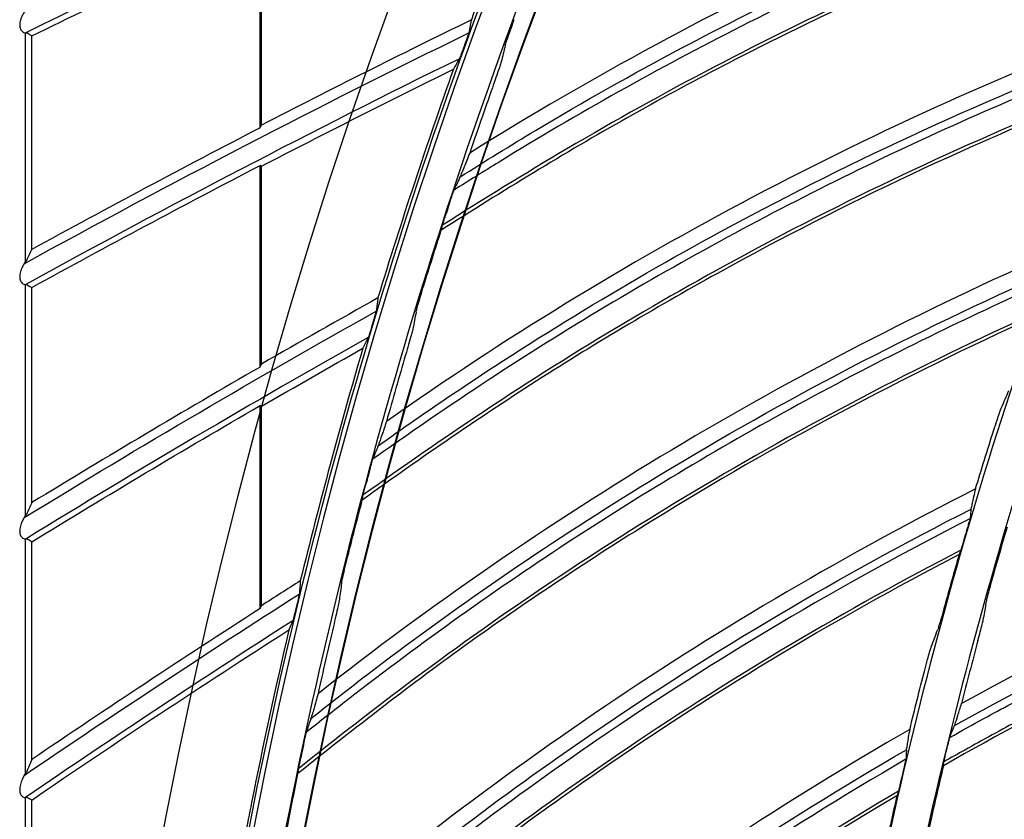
# Model space of a CAD drawing. Header units: centimetres. Extents: x 8435 to 34224, y 15581 to 23928.
# Tile 298 of 656: x 14681.78 to 14687.27, y 23633.58 to 23638.04. Entities that reach past the tile are written whole.
import ezdxf

# ---------------------------------------------------------------- set-up
doc = ezdxf.new("R2010")
doc.units = ezdxf.units.CM
doc.header["$LTSCALE"] = 0.2
doc.layers.add('1', color=7, linetype='Continuous', true_color=0xffffff)

# ---------------------------------------------------------------- blocks, each defined once
blk = doc.blocks.new('A$C992146fe')
at = {"layer": '1', "color": 0, "linetype": 'Continuous'}
for p, q in [((509.643, 345.178), (509.643, 347.415)), ((509.657, 345.208), (509.657, 347.406)), ((507.026, 346.237), (507.026, 343.68)), ((507.099, 343.825), (507.099, 346.202)), ((509.643, 342.517), (509.643, 344.76)), ((509.657, 342.548), (509.657, 344.751)), ((507.026, 343.433), (507.026, 340.855)), ((507.099, 341.006), (507.099, 343.401)), ((509.643, 339.825), (509.643, 342.087)), ((509.657, 339.858), (509.657, 342.079)), ((507.026, 340.6), (507.026, 337.985)), ((507.099, 338.145), (507.099, 340.57)), ((507.026, 337.722), (507.026, 335.051)), ((507.099, 335.22), (507.099, 337.695))]:
    blk.add_line(p, q, dxfattribs=at)
at = {"layer": '1', "color": 0, "linetype": 'Continuous', "extrusion": (0, 0, -1)}
for radius in [59.146, 58.16, 57.606, 57.6]:
    blk.add_circle((-566.677, 326.301), radius, dxfattribs=at)
at = {"layer": '1', "color": 0, "linetype": 'Continuous'}
for centre, radius, start, end in [((558.165, 242.394), 115.75, 112.93922, 116.21606), ((562.883, 242.05), 115.75, 116.1534, 118.84999), ((562.883, 242.05), 116.06, 117.30461, 118.7273), ((567.613, 241.97), 115.75, 119.36778, 121.55934), ((567.613, 241.97), 116.06, 119.96528, 121.4259), ((572.339, 242.157), 116.06, 122.69749, 124.20279), ((572.339, 242.157), 115.75, 122.58209, 124.34805)]:
    blk.add_arc(centre, radius, start, end, dxfattribs=at)
at = {"layer": '1', "color": 0, "linetype": 'Continuous', "extrusion": (0, 0, -1)}
for centre, radius, start, end in [((-558.165, 242.394), 115.688, 63.8065, 65.20245), ((-562.883, 242.05), 115.962, 61.19823, 63.9554), ((-562.883, 242.05), 115.688, 61.1717, 62.60026), ((-567.613, 241.97), 115.962, 58.49523, 60.74102), ((-567.613, 241.97), 115.688, 58.46148, 59.92846), ((-572.339, 242.157), 115.962, 55.71343, 57.52671), ((-572.339, 242.157), 115.688, 55.67193, 57.37322)]:
    blk.add_arc(centre, radius, start, end, dxfattribs=at)
at = {"layer": '1', "color": 0, "linetype": 'Continuous'}
for points, knots in [([(624.857, 326.301), (624.857, 328.223), (624.762, 330.138), (624.383, 333.958), (624.098, 335.86), (622.977, 341.462), (621.873, 345.087), (619.685, 350.361), (618.862, 352.1), (617.053, 355.475), (616.072, 357.106), (612.907, 361.834), (610.5, 364.768), (606.433, 368.83), (605.008, 370.119), (602.065, 372.53), (600.541, 373.658), (597.389, 375.762), (595.761, 376.737), (592.4, 378.533), (590.656, 379.357), (585.357, 381.547), (581.728, 382.644), (574.279, 384.124), (570.423, 384.503), (562.822, 384.498), (559.05, 384.127), (553.436, 383.011), (551.564, 382.542), (547.912, 381.432), (546.124, 380.791), (540.872, 378.614), (537.512, 376.823), (531.127, 372.556), (528.194, 370.144), (524.172, 366.123), (522.894, 364.715), (520.468, 361.762), (519.32, 360.213), (516.144, 355.459), (514.358, 352.117), (512.171, 346.846), (511.523, 345.038), (510.409, 341.37), (509.947, 339.523), (508.836, 333.94), (508.46, 330.166), (508.456, 324.423), (508.55, 322.501), (508.923, 318.712), (509.201, 316.836), (509.938, 313.119), (510.397, 311.278), (511.5, 307.633), (512.147, 305.818), (514.341, 300.515), (516.129, 297.171), (519.287, 292.434), (520.42, 290.902), (522.851, 287.935), (524.139, 286.513), (528.17, 282.478), (531.097, 280.071), (535.849, 276.887), (537.503, 275.893), (540.87, 274.09), (542.588, 273.277), (547.839, 271.097), (551.472, 269.985), (559.009, 268.478), (562.79, 268.106), (568.476, 268.098), (570.374, 268.188), (574.175, 268.557), (576.084, 268.838), (581.697, 269.948), (585.325, 271.045), (590.597, 273.218), (592.332, 274.034), (595.718, 275.839), (597.353, 276.817), (602.091, 279.975), (605.028, 282.374), (609.092, 286.424), (610.388, 287.85), (612.809, 290.791), (613.941, 292.314), (616.051, 295.461), (617.029, 297.086), (618.83, 300.439), (619.656, 302.175), (621.864, 307.483), (622.973, 311.125), (624.099, 316.741), (624.384, 318.646), (624.762, 322.463), (624.857, 324.379), (624.857, 326.301)], [0, 0, 0, 0, 0.015625, 0.015625, 0.03125, 0.03125, 0.0625, 0.0625, 0.078125, 0.078125, 0.09375, 0.09375, 0.125, 0.125, 0.140625, 0.140625, 0.15625, 0.15625, 0.171875, 0.171875, 0.1875, 0.1875, 0.21875, 0.21875, 0.25, 0.25, 0.28125, 0.28125, 0.296875, 0.296875, 0.3125, 0.3125, 0.34375, 0.34375, 0.375, 0.375, 0.390625, 0.390625, 0.40625, 0.40625, 0.4375, 0.4375, 0.453125, 0.453125, 0.46875, 0.46875, 0.5, 0.5, 0.515625, 0.515625, 0.53125, 0.53125, 0.546875, 0.546875, 0.5625, 0.5625, 0.59375, 0.59375, 0.609375, 0.609375, 0.625, 0.625, 0.65625, 0.65625, 0.671875, 0.671875, 0.6875, 0.6875, 0.71875, 0.71875, 0.75, 0.75, 0.765625, 0.765625, 0.78125, 0.78125, 0.8125, 0.8125, 0.828125, 0.828125, 0.84375, 0.84375, 0.875, 0.875, 0.890625, 0.890625, 0.90625, 0.90625, 0.921875, 0.921875, 0.9375, 0.9375, 0.96875, 0.96875, 0.984375, 0.984375, 1, 1, 1, 1]), ([(624.457, 326.301), (624.457, 324.392), (624.363, 322.49), (623.987, 318.698), (623.704, 316.807), (622.586, 311.229), (621.485, 307.612), (619.292, 302.341), (618.472, 300.616), (616.683, 297.287), (615.712, 295.673), (613.616, 292.547), (612.491, 291.035), (610.088, 288.114), (608.801, 286.698), (604.764, 282.676), (601.848, 280.293), (597.142, 277.157), (595.518, 276.185), (592.155, 274.394), (590.433, 273.583), (585.196, 271.424), (581.593, 270.335), (576.02, 269.233), (574.124, 268.954), (570.349, 268.587), (568.464, 268.498), (562.817, 268.506), (559.061, 268.875), (551.576, 270.373), (547.969, 271.476), (542.753, 273.642), (541.048, 274.449), (537.703, 276.24), (536.061, 277.227), (531.341, 280.388), (528.434, 282.779), (524.431, 286.787), (523.152, 288.199), (520.738, 291.145), (519.613, 292.667), (516.476, 297.371), (514.701, 300.693), (512.522, 305.959), (511.879, 307.761), (510.784, 311.382), (510.328, 313.21), (509.596, 316.901), (509.32, 318.764), (508.95, 322.527), (508.856, 324.436), (508.86, 330.139), (509.234, 333.888), (510.337, 339.432), (510.796, 341.267), (511.902, 344.909), (512.546, 346.705), (514.717, 351.939), (516.491, 355.258), (519.645, 359.98), (520.786, 361.518), (523.195, 364.451), (524.464, 365.849), (528.459, 369.842), (531.371, 372.238), (537.713, 376.476), (541.049, 378.255), (546.265, 380.417), (548.041, 381.053), (551.667, 382.155), (553.527, 382.621), (559.102, 383.73), (562.848, 384.098), (570.397, 384.103), (574.227, 383.727), (581.624, 382.256), (585.229, 381.167), (590.491, 378.992), (592.223, 378.174), (595.561, 376.39), (597.178, 375.422), (600.308, 373.333), (601.822, 372.212), (604.745, 369.818), (606.16, 368.538), (610.199, 364.503), (612.589, 361.59), (615.733, 356.894), (616.707, 355.275), (618.503, 351.923), (619.321, 350.195), (621.494, 344.958), (622.59, 341.358), (623.704, 335.794), (623.987, 333.905), (624.363, 330.112), (624.457, 328.209), (624.457, 326.301)], [0, 0, 0, 0, 0.015625, 0.015625, 0.03125, 0.03125, 0.0625, 0.0625, 0.078125, 0.078125, 0.09375, 0.09375, 0.109375, 0.109375, 0.125, 0.125, 0.15625, 0.15625, 0.171875, 0.171875, 0.1875, 0.1875, 0.21875, 0.21875, 0.234375, 0.234375, 0.25, 0.25, 0.28125, 0.28125, 0.3125, 0.3125, 0.328125, 0.328125, 0.34375, 0.34375, 0.375, 0.375, 0.390625, 0.390625, 0.40625, 0.40625, 0.4375, 0.4375, 0.453125, 0.453125, 0.46875, 0.46875, 0.484375, 0.484375, 0.5, 0.5, 0.53125, 0.53125, 0.546875, 0.546875, 0.5625, 0.5625, 0.59375, 0.59375, 0.609375, 0.609375, 0.625, 0.625, 0.65625, 0.65625, 0.6875, 0.6875, 0.703125, 0.703125, 0.71875, 0.71875, 0.75, 0.75, 0.78125, 0.78125, 0.8125, 0.8125, 0.828125, 0.828125, 0.84375, 0.84375, 0.859375, 0.859375, 0.875, 0.875, 0.90625, 0.90625, 0.921875, 0.921875, 0.9375, 0.9375, 0.96875, 0.96875, 0.984375, 0.984375, 1, 1, 1, 1]), ([(617.857, 326.301), (617.857, 329.683), (617.525, 333.009), (616.55, 337.917), (616.145, 339.539), (615.17, 342.756), (614.598, 344.354), (612.671, 349.005), (611.098, 351.945), (608.311, 356.12), (607.307, 357.476), (605.166, 360.085), (604.039, 361.327), (600.496, 364.869), (597.918, 366.989), (593.721, 369.796), (592.266, 370.668), (589.31, 372.247), (587.801, 372.961), (584.721, 374.237), (583.15, 374.801), (579.945, 375.775), (578.302, 376.187), (573.346, 377.174), (570.023, 377.499), (565.015, 377.502), (563.341, 377.421), (559.985, 377.092), (558.312, 376.844), (553.387, 375.864), (550.196, 374.898), (545.547, 372.976), (544.012, 372.251), (541.046, 370.666), (539.611, 369.806), (535.449, 367.027), (532.863, 364.911), (528.081, 360.135), (525.958, 357.543), (523.176, 353.385), (522.315, 351.953), (520.729, 348.992), (520.003, 347.457), (518.074, 342.804), (517.105, 339.612), (515.794, 333.053), (515.458, 329.66), (515.456, 322.977), (515.779, 319.657), (516.759, 314.707), (517.17, 313.061), (518.143, 309.851), (518.705, 308.279), (519.979, 305.197), (520.691, 303.688), (522.266, 300.734), (523.134, 299.283), (525.942, 295.075), (528.06, 292.495), (531.597, 288.951), (532.837, 287.824), (535.439, 285.684), (536.799, 284.675), (540.975, 281.881), (543.914, 280.307), (548.557, 278.378), (550.153, 277.804), (553.374, 276.825), (554.997, 276.418), (559.906, 275.438), (563.229, 275.104), (569.981, 275.097), (573.323, 275.427), (578.23, 276.398), (579.851, 276.801), (583.064, 277.772), (584.663, 278.342), (589.322, 280.268), (592.265, 281.838), (597.829, 285.546), (600.467, 287.706), (605.198, 292.43), (607.318, 295.005), (610.125, 299.193), (610.999, 300.648), (612.584, 303.607), (613.299, 305.116), (615.218, 309.736), (616.2, 312.946), (617.525, 319.571), (617.857, 322.918), (617.857, 326.301)], [0, 0, 0, 0, 0.03125, 0.03125, 0.046875, 0.046875, 0.0625, 0.0625, 0.09375, 0.09375, 0.109375, 0.109375, 0.125, 0.125, 0.15625, 0.15625, 0.171875, 0.171875, 0.1875, 0.1875, 0.203125, 0.203125, 0.21875, 0.21875, 0.25, 0.25, 0.265625, 0.265625, 0.28125, 0.28125, 0.3125, 0.3125, 0.328125, 0.328125, 0.34375, 0.34375, 0.375, 0.375, 0.40625, 0.40625, 0.421875, 0.421875, 0.4375, 0.4375, 0.46875, 0.46875, 0.5, 0.5, 0.53125, 0.53125, 0.546875, 0.546875, 0.5625, 0.5625, 0.578125, 0.578125, 0.59375, 0.59375, 0.625, 0.625, 0.640625, 0.640625, 0.65625, 0.65625, 0.6875, 0.6875, 0.703125, 0.703125, 0.71875, 0.71875, 0.75, 0.75, 0.78125, 0.78125, 0.796875, 0.796875, 0.8125, 0.8125, 0.84375, 0.84375, 0.875, 0.875, 0.90625, 0.90625, 0.921875, 0.921875, 0.9375, 0.9375, 0.96875, 0.96875, 1, 1, 1, 1]), ([(617.457, 326.301), (617.457, 322.944), (617.128, 319.623), (615.813, 313.05), (614.839, 309.865), (612.935, 305.282), (612.225, 303.784), (610.653, 300.849), (609.785, 299.405), (607, 295.249), (604.897, 292.694), (600.203, 288.008), (597.585, 285.864), (592.065, 282.186), (589.145, 280.627), (584.523, 278.717), (582.936, 278.151), (579.748, 277.188), (578.139, 276.788), (573.27, 275.824), (569.955, 275.497), (563.256, 275.504), (559.959, 275.836), (555.088, 276.808), (553.477, 277.212), (550.282, 278.183), (548.698, 278.752), (544.092, 280.666), (541.176, 282.228), (537.032, 285), (535.683, 286.001), (533.101, 288.125), (531.871, 289.242), (528.362, 292.759), (526.26, 295.319), (523.474, 299.494), (522.613, 300.934), (521.05, 303.865), (520.344, 305.362), (519.08, 308.42), (518.522, 309.98), (517.557, 313.164), (517.149, 314.798), (516.176, 319.709), (515.856, 323.004), (515.858, 329.634), (516.192, 333.001), (517.492, 339.508), (518.453, 342.675), (520.367, 347.292), (521.088, 348.815), (522.661, 351.752), (523.515, 353.174), (526.276, 357.299), (528.383, 359.87), (533.127, 364.61), (535.693, 366.709), (539.822, 369.466), (541.246, 370.32), (544.189, 371.892), (545.712, 372.611), (550.324, 374.518), (553.491, 375.477), (558.378, 376.449), (560.037, 376.695), (563.367, 377.022), (565.028, 377.102), (569.997, 377.099), (573.293, 376.776), (578.211, 375.798), (579.841, 375.388), (583.021, 374.422), (584.58, 373.863), (587.636, 372.596), (589.134, 371.888), (592.066, 370.321), (593.509, 369.456), (597.674, 366.671), (600.231, 364.568), (603.747, 361.053), (604.865, 359.821), (606.989, 357.232), (607.986, 355.887), (610.751, 351.745), (612.311, 348.827), (614.224, 344.213), (614.791, 342.627), (615.758, 339.436), (616.16, 337.826), (617.128, 332.957), (617.457, 329.657), (617.457, 326.301)], [0, 0, 0, 0, 0.03125, 0.03125, 0.0625, 0.0625, 0.078125, 0.078125, 0.09375, 0.09375, 0.125, 0.125, 0.15625, 0.15625, 0.1875, 0.1875, 0.203125, 0.203125, 0.21875, 0.21875, 0.25, 0.25, 0.28125, 0.28125, 0.296875, 0.296875, 0.3125, 0.3125, 0.34375, 0.34375, 0.359375, 0.359375, 0.375, 0.375, 0.40625, 0.40625, 0.421875, 0.421875, 0.4375, 0.4375, 0.453125, 0.453125, 0.46875, 0.46875, 0.5, 0.5, 0.53125, 0.53125, 0.5625, 0.5625, 0.578125, 0.578125, 0.59375, 0.59375, 0.625, 0.625, 0.65625, 0.65625, 0.671875, 0.671875, 0.6875, 0.6875, 0.71875, 0.71875, 0.734375, 0.734375, 0.75, 0.75, 0.78125, 0.78125, 0.796875, 0.796875, 0.8125, 0.8125, 0.828125, 0.828125, 0.84375, 0.84375, 0.875, 0.875, 0.890625, 0.890625, 0.90625, 0.90625, 0.9375, 0.9375, 0.953125, 0.953125, 0.96875, 0.96875, 1, 1, 1, 1]), ([(512.978, 348.877), (512.941, 348.79), (512.905, 348.703), (512.563, 347.879), (512.272, 347.134), (511.996, 346.381)], [0, 0, 0, 0, 0.105986, 0.105986, 1, 1, 1, 1]), ([(511.87, 344.633), (512.149, 344.808), (512.428, 344.981), (513.781, 345.79), (514.886, 346.376), (517.495, 347.594), (519.02, 348.19), (520.578, 348.684)], [0, 0, 0, 0, 0.102422, 0.102422, 0.490976, 0.490976, 1, 1, 1, 1]), ([(520.548, 348.581), (520.12, 348.444), (519.694, 348.3), (518.785, 347.973), (518.303, 347.789), (517.346, 347.4), (516.872, 347.196), (515.932, 346.768), (515.467, 346.544), (514.545, 346.078), (514.09, 345.835), (513.189, 345.331), (512.744, 345.069), (512.137, 344.695), (511.969, 344.591), (511.803, 344.486)], [0, 0, 0, 0, 0.139285, 0.139285, 0.299232, 0.299232, 0.45918, 0.45918, 0.619129, 0.619129, 0.779079, 0.779079, 0.939028, 0.939028, 1, 1, 1, 1]), ([(520.391, 348.252), (519.024, 347.806), (517.683, 347.28), (515.243, 346.158), (514.135, 345.578), (512.593, 344.669), (512.132, 344.384), (511.674, 344.095)], [0, 0, 0, 0, 0.445352, 0.445352, 0.832229, 0.832229, 1, 1, 1, 1]), ([(520.364, 348.206), (518.843, 347.708), (517.35, 347.111), (515.155, 346.061), (514.437, 345.688), (513.029, 344.896), (512.342, 344.472), (511.661, 344.039)], [0, 0, 0, 0, 0.5, 0.5, 0.75, 0.75, 1, 1, 1, 1]), ([(507.03, 346.484), (507.026, 346.48), (507.021, 346.474), (507.009, 346.456), (507.001, 346.443), (506.986, 346.414), (506.978, 346.397), (506.971, 346.37), (506.968, 346.361), (506.968, 346.351)], [0, 0, 0, 0, 0.214851, 0.214851, 0.516744, 0.516744, 0.833556, 0.833556, 1, 1, 1, 1]), ([(511.996, 346.381), (511.993, 346.37), (511.991, 346.359), (511.988, 346.343), (511.987, 346.337), (511.985, 346.326), (511.984, 346.321), (511.982, 346.31), (511.981, 346.304), (511.979, 346.293), (511.978, 346.287), (511.976, 346.276), (511.975, 346.271), (511.973, 346.26), (511.972, 346.254), (511.971, 346.249)], [0, 0, 0, 0, 0.25, 0.25, 0.375, 0.375, 0.5, 0.5, 0.625, 0.625, 0.75, 0.75, 0.875, 0.875, 1, 1, 1, 1]), ([(512.373, 346.095), (512.374, 346.1), (512.377, 346.109), (512.385, 346.134), (512.391, 346.152), (512.408, 346.201), (512.42, 346.235), (512.446, 346.307), (512.46, 346.346), (512.474, 346.385)], [0, 0, 0, 0, 0.160755, 0.160755, 0.363429, 0.363429, 0.671928, 0.671928, 1, 1, 1, 1]), ([(506.966, 346.324), (506.965, 346.317), (506.965, 346.309), (506.968, 346.294), (506.97, 346.287), (506.976, 346.274), (506.98, 346.269), (506.989, 346.257), (506.995, 346.252), (507.007, 346.243), (507.013, 346.24), (507.023, 346.237), (507.028, 346.237), (507.031, 346.237)], [0, 0, 0, 0, 0.140689, 0.140689, 0.282695, 0.282695, 0.412387, 0.412387, 0.608848, 0.608848, 0.809355, 0.809355, 1, 1, 1, 1]), ([(510.958, 341.639), (511.226, 341.83), (511.496, 342.018), (512.804, 342.899), (513.875, 343.544), (516.414, 344.901), (517.905, 345.579), (519.434, 346.157)], [0, 0, 0, 0, 0.102457, 0.102457, 0.491008, 0.491008, 1, 1, 1, 1]), ([(511.971, 346.249), (511.971, 346.247), (511.97, 346.244), (511.967, 346.235), (511.965, 346.23), (511.96, 346.213), (511.956, 346.202), (511.946, 346.173), (511.939, 346.154), (511.931, 346.133), (511.93, 346.129), (511.929, 346.126)], [0, 0, 0, 0, 0.166595, 0.166595, 0.331285, 0.331285, 0.583805, 0.583805, 0.937415, 0.937415, 1, 1, 1, 1]), ([(519.409, 346.052), (518.989, 345.892), (518.572, 345.725), (517.682, 345.35), (517.21, 345.139), (516.276, 344.699), (515.814, 344.47), (514.898, 343.992), (514.446, 343.743), (513.551, 343.228), (513.109, 342.961), (512.237, 342.408), (511.807, 342.123), (511.221, 341.716), (511.059, 341.603), (510.898, 341.49)], [0, 0, 0, 0, 0.139257, 0.139257, 0.299207, 0.299207, 0.459156, 0.459156, 0.619107, 0.619107, 0.779059, 0.779059, 0.93901, 0.93901, 1, 1, 1, 1]), ([(511.918, 346.095), (511.91, 346.074), (511.902, 346.052), (511.889, 346.016), (511.883, 346.001), (511.875, 345.979), (511.872, 345.971), (511.867, 345.959), (511.865, 345.955), (511.864, 345.951), (511.863, 345.95), (511.863, 345.949)], [0, 0, 0, 0, 0.352956, 0.352956, 0.610695, 0.610695, 0.79336, 0.79336, 0.932721, 0.932721, 1, 1, 1, 1]), ([(511.929, 346.126), (511.928, 346.123), (511.927, 346.121), (511.926, 346.117), (511.925, 346.116), (511.924, 346.113), (511.924, 346.112), (511.923, 346.109), (511.923, 346.108), (511.922, 346.106), (511.921, 346.104), (511.92, 346.102), (511.92, 346.1), (511.919, 346.098), (511.918, 346.097), (511.918, 346.095)], [0, 0, 0, 0, 0.25, 0.25, 0.375, 0.375, 0.5, 0.5, 0.625, 0.625, 0.75, 0.75, 0.875, 0.875, 1, 1, 1, 1]), ([(512.329, 345.915), (512.327, 345.91), (512.325, 345.901), (512.317, 345.876), (512.311, 345.858), (512.294, 345.809), (512.282, 345.775), (512.257, 345.703), (512.244, 345.664), (512.23, 345.625)], [0, 0, 0, 0, 0.161226, 0.161226, 0.364309, 0.364309, 0.672729, 0.672729, 1, 1, 1, 1]), ([(519.27, 345.715), (517.929, 345.195), (516.619, 344.598), (514.243, 343.346), (513.168, 342.707), (511.677, 341.715), (511.233, 341.406), (510.792, 341.092)], [0, 0, 0, 0, 0.445328, 0.445328, 0.832212, 0.832212, 1, 1, 1, 1]), ([(519.246, 345.668), (517.754, 345.088), (516.296, 344.411), (514.161, 343.243), (513.464, 342.832), (512.101, 341.965), (511.438, 341.505), (510.781, 341.035)], [0, 0, 0, 0, 0.5, 0.5, 0.75, 0.75, 1, 1, 1, 1]), ([(511.978, 344.898), (511.956, 344.841), (511.935, 344.787), (511.906, 344.717), (511.897, 344.693), (511.883, 344.661), (511.878, 344.65), (511.874, 344.64)], [0, 0, 0, 0, 0.51728, 0.51728, 0.825009, 0.825009, 1, 1, 1, 1]), ([(511.868, 344.628), (511.856, 344.603), (511.845, 344.578), (511.825, 344.535), (511.816, 344.517), (511.807, 344.499)], [0, 0, 0, 0, 0.574879, 0.574879, 1, 1, 1, 1]), ([(511.759, 344.359), (511.767, 344.384), (511.776, 344.409), (511.788, 344.444), (511.792, 344.456), (511.798, 344.474), (511.801, 344.481), (511.805, 344.492), (511.806, 344.495), (511.807, 344.498), (511.807, 344.498), (511.807, 344.499)], [0, 0, 0, 0, 0.438186, 0.438186, 0.662404, 0.662404, 0.838711, 0.838711, 0.97236, 0.97236, 1, 1, 1, 1]), ([(511.759, 344.359), (511.756, 344.35), (511.753, 344.34), (511.743, 344.31), (511.736, 344.288), (511.724, 344.252), (511.719, 344.237), (511.714, 344.222)], [0, 0, 0, 0, 0.203292, 0.203292, 0.674818, 0.674818, 1, 1, 1, 1]), ([(511.666, 344.066), (511.667, 344.068), (511.668, 344.073), (511.671, 344.085), (511.674, 344.094), (511.682, 344.119), (511.687, 344.136), (511.699, 344.176), (511.707, 344.199), (511.714, 344.222)], [0, 0, 0, 0, 0.152599, 0.152599, 0.344399, 0.344399, 0.63509, 0.63509, 1, 1, 1, 1]), ([(507.03, 343.686), (507.026, 343.682), (507.021, 343.676), (507.009, 343.657), (507.001, 343.643), (506.986, 343.612), (506.978, 343.595), (506.971, 343.567), (506.968, 343.557), (506.968, 343.547)], [0, 0, 0, 0, 0.210199, 0.210199, 0.513031, 0.513031, 0.833369, 0.833369, 1, 1, 1, 1]), ([(506.966, 343.52), (506.965, 343.512), (506.965, 343.504), (506.968, 343.489), (506.97, 343.481), (506.976, 343.469), (506.98, 343.464), (506.989, 343.452), (506.995, 343.447), (507.007, 343.439), (507.013, 343.436), (507.023, 343.433), (507.027, 343.433), (507.031, 343.434)], [0, 0, 0, 0, 0.142389, 0.142389, 0.286379, 0.286379, 0.416177, 0.416177, 0.605778, 0.605778, 0.799273, 0.799273, 1, 1, 1, 1]), ([(510.209, 338.601), (510.467, 338.806), (510.726, 339.009), (511.984, 339.959), (513.018, 340.661), (515.481, 342.154), (516.932, 342.911), (518.427, 343.571)], [0, 0, 0, 0, 0.10246, 0.10246, 0.491031, 0.491031, 1, 1, 1, 1]), ([(518.409, 343.465), (517.998, 343.283), (517.59, 343.093), (516.722, 342.67), (516.263, 342.435), (515.354, 341.945), (514.904, 341.691), (514.017, 341.164), (513.578, 340.891), (512.713, 340.328), (512.286, 340.037), (511.445, 339.438), (511.03, 339.13), (510.467, 338.692), (510.312, 338.571), (510.158, 338.449)], [0, 0, 0, 0, 0.139213, 0.139213, 0.299172, 0.299172, 0.45913, 0.45913, 0.61909, 0.61909, 0.77905, 0.77905, 0.93901, 0.93901, 1, 1, 1, 1]), ([(511.381, 343.127), (511.382, 343.132), (511.384, 343.141), (511.391, 343.167), (511.396, 343.185), (511.41, 343.235), (511.42, 343.27), (511.442, 343.343), (511.454, 343.382), (511.466, 343.422)], [0, 0, 0, 0, 0.160745, 0.160745, 0.363408, 0.363408, 0.671903, 0.671903, 1, 1, 1, 1]), ([(510.955, 343.285), (510.954, 343.274), (510.953, 343.263), (510.95, 343.246), (510.95, 343.24), (510.948, 343.229), (510.948, 343.224), (510.946, 343.212), (510.946, 343.207), (510.944, 343.196), (510.943, 343.19), (510.942, 343.179), (510.941, 343.173), (510.94, 343.162), (510.939, 343.157), (510.939, 343.151)], [0, 0, 0, 0, 0.25, 0.25, 0.375, 0.375, 0.5, 0.5, 0.625, 0.625, 0.75, 0.75, 0.875, 0.875, 1, 1, 1, 1]), ([(518.288, 343.121), (516.978, 342.529), (515.702, 341.862), (513.397, 340.483), (512.358, 339.787), (510.923, 338.716), (510.497, 338.383), (510.073, 338.046)], [0, 0, 0, 0, 0.445298, 0.445298, 0.832207, 0.832207, 1, 1, 1, 1]), ([(510.939, 343.151), (510.938, 343.15), (510.938, 343.146), (510.935, 343.137), (510.934, 343.132), (510.929, 343.115), (510.926, 343.103), (510.917, 343.074), (510.912, 343.055), (510.905, 343.033), (510.904, 343.029), (510.903, 343.026)], [0, 0, 0, 0, 0.166591, 0.166591, 0.331277, 0.331277, 0.583797, 0.583797, 0.937414, 0.937414, 1, 1, 1, 1]), ([(518.266, 343.072), (516.808, 342.412), (515.389, 341.657), (513.32, 340.376), (512.647, 339.928), (511.333, 338.989), (510.696, 338.493), (510.065, 337.989)], [0, 0, 0, 0, 0.5, 0.5, 0.75, 0.75, 1, 1, 1, 1]), ([(510.894, 342.995), (510.887, 342.973), (510.881, 342.95), (510.87, 342.914), (510.865, 342.899), (510.858, 342.877), (510.855, 342.868), (510.851, 342.856), (510.849, 342.851), (510.848, 342.847), (510.847, 342.846), (510.847, 342.846)], [0, 0, 0, 0, 0.352965, 0.352965, 0.610702, 0.610702, 0.793364, 0.793364, 0.932722, 0.932722, 1, 1, 1, 1]), ([(510.903, 343.026), (510.903, 343.023), (510.902, 343.021), (510.901, 343.017), (510.9, 343.016), (510.899, 343.013), (510.899, 343.012), (510.898, 343.009), (510.898, 343.008), (510.897, 343.005), (510.897, 343.004), (510.896, 343.001), (510.896, 343), (510.895, 342.997), (510.894, 342.996), (510.894, 342.995)], [0, 0, 0, 0, 0.25, 0.25, 0.375, 0.375, 0.5, 0.5, 0.625, 0.625, 0.75, 0.75, 0.875, 0.875, 1, 1, 1, 1]), ([(511.346, 342.945), (511.345, 342.94), (511.343, 342.931), (511.336, 342.905), (511.331, 342.887), (511.317, 342.837), (511.308, 342.802), (511.287, 342.729), (511.275, 342.69), (511.263, 342.65)], [0, 0, 0, 0, 0.161224, 0.161224, 0.364308, 0.364308, 0.672732, 0.672732, 1, 1, 1, 1]), ([(517.814, 341.807), (517.827, 341.847), (517.84, 341.887), (517.862, 341.953), (517.871, 341.98), (517.885, 342.021), (517.89, 342.036), (517.898, 342.055), (517.9, 342.061), (517.902, 342.065)], [0, 0, 0, 0, 0.369141, 0.369141, 0.653152, 0.653152, 0.859841, 0.859841, 1, 1, 1, 1]), ([(511.051, 341.91), (511.033, 341.854), (511.016, 341.802), (510.985, 341.714), (510.972, 341.676), (510.961, 341.648)], [0, 0, 0, 0, 0.495476, 0.495476, 1, 1, 1, 1]), ([(517.378, 338.524), (519.477, 339.692), (521.687, 340.658), (524.381, 341.534), (524.792, 341.66), (525.204, 341.778)], [0, 0, 0, 0, 0.848461, 0.848461, 1, 1, 1, 1]), ([(517.327, 338.392), (517.452, 338.463), (517.578, 338.532), (517.908, 338.713), (518.113, 338.822), (518.524, 339.036), (518.73, 339.142), (519.146, 339.348), (519.354, 339.45), (519.773, 339.649), (519.983, 339.746), (520.406, 339.938), (520.618, 340.031), (521.044, 340.214), (521.258, 340.304), (521.688, 340.479), (521.904, 340.564), (522.336, 340.731), (522.554, 340.813), (522.989, 340.972), (523.208, 341.049), (523.647, 341.2), (523.867, 341.273), (524.309, 341.415), (524.53, 341.485), (524.897, 341.595), (525.042, 341.638), (525.187, 341.68)], [0, 0, 0, 0, 0.050585, 0.050585, 0.132069, 0.132069, 0.213554, 0.213554, 0.295038, 0.295038, 0.376523, 0.376523, 0.458007, 0.458007, 0.539492, 0.539492, 0.620976, 0.620976, 0.702461, 0.702461, 0.783945, 0.783945, 0.86543, 0.86543, 0.946914, 0.946914, 1, 1, 1, 1]), ([(510.862, 341.36), (510.869, 341.385), (510.876, 341.411), (510.886, 341.447), (510.889, 341.458), (510.895, 341.477), (510.897, 341.485), (510.9, 341.495), (510.901, 341.499), (510.902, 341.501), (510.902, 341.502), (510.903, 341.502)], [0, 0, 0, 0, 0.438149, 0.438149, 0.662387, 0.662387, 0.838699, 0.838699, 0.972359, 0.972359, 1, 1, 1, 1]), ([(525.099, 341.441), (524.904, 341.384), (524.709, 341.325), (524.293, 341.196), (524.072, 341.125), (523.631, 340.978), (523.412, 340.903), (522.974, 340.749), (522.756, 340.67), (522.322, 340.507), (522.106, 340.424), (521.674, 340.253), (521.459, 340.166), (521.031, 339.987), (520.818, 339.895), (520.394, 339.708), (520.182, 339.613), (519.762, 339.418), (519.552, 339.318), (519.135, 339.115), (518.927, 339.012), (518.514, 338.801), (518.308, 338.694), (517.899, 338.476), (517.696, 338.365), (517.416, 338.208), (517.338, 338.165), (517.261, 338.121)], [0, 0, 0, 0, 0.071629, 0.071629, 0.153186, 0.153186, 0.234743, 0.234743, 0.3163, 0.3163, 0.397857, 0.397857, 0.479414, 0.479414, 0.560971, 0.560971, 0.642528, 0.642528, 0.724085, 0.724085, 0.805641, 0.805641, 0.887198, 0.887198, 0.968755, 0.968755, 1, 1, 1, 1]), ([(510.862, 341.36), (510.859, 341.351), (510.857, 341.341), (510.848, 341.31), (510.842, 341.288), (510.833, 341.251), (510.829, 341.236), (510.825, 341.221)], [0, 0, 0, 0, 0.203296, 0.203296, 0.674818, 0.674818, 1, 1, 1, 1]), ([(510.785, 341.063), (510.785, 341.065), (510.786, 341.069), (510.789, 341.082), (510.791, 341.092), (510.797, 341.117), (510.802, 341.134), (510.812, 341.174), (510.818, 341.198), (510.825, 341.221)], [0, 0, 0, 0, 0.152608, 0.152608, 0.344414, 0.344414, 0.635097, 0.635097, 1, 1, 1, 1]), ([(517.612, 341.158), (517.604, 341.128), (517.597, 341.098), (517.585, 341.046), (517.58, 341.023), (517.571, 340.981), (517.568, 340.963), (517.565, 340.947)], [0, 0, 0, 0, 0.332994, 0.332994, 0.665343, 0.665343, 1, 1, 1, 1]), ([(509.626, 335.527), (509.872, 335.745), (510.12, 335.962), (511.325, 336.979), (512.32, 337.736), (514.697, 339.36), (516.106, 340.194), (517.563, 340.934)], [0, 0, 0, 0, 0.102495, 0.102495, 0.491066, 0.491066, 1, 1, 1, 1]), ([(517.562, 340.927), (517.56, 340.911), (517.558, 340.894), (517.555, 340.865), (517.554, 340.852), (517.553, 340.84)], [0, 0, 0, 0, 0.57188, 0.57188, 1, 1, 1, 1]), ([(507.03, 340.861), (507.026, 340.856), (507.021, 340.849), (507.009, 340.83), (507.001, 340.815), (506.986, 340.783), (506.978, 340.764), (506.971, 340.735), (506.968, 340.725), (506.968, 340.714)], [0, 0, 0, 0, 0.205339, 0.205339, 0.509299, 0.509299, 0.833795, 0.833795, 1, 1, 1, 1]), ([(517.55, 340.827), (516.113, 340.095), (514.724, 339.27), (512.368, 337.657), (511.375, 336.902), (510.14, 335.861), (509.86, 335.615), (509.582, 335.368)], [0, 0, 0, 0, 0.499322, 0.499322, 0.884725, 0.884725, 1, 1, 1, 1]), ([(517.553, 340.84), (517.553, 340.839), (517.552, 340.836), (517.55, 340.827), (517.549, 340.822), (517.545, 340.807), (517.542, 340.796), (517.534, 340.77), (517.53, 340.754), (517.523, 340.731), (517.521, 340.724), (517.519, 340.717)], [0, 0, 0, 0, 0.165021, 0.165021, 0.328729, 0.328729, 0.558321, 0.558321, 0.871816, 0.871816, 1, 1, 1, 1]), ([(506.966, 340.686), (506.965, 340.679), (506.965, 340.671), (506.968, 340.655), (506.97, 340.647), (506.976, 340.635), (506.98, 340.629), (506.989, 340.618), (506.995, 340.613), (507.007, 340.606), (507.012, 340.603), (507.022, 340.6), (507.027, 340.6), (507.031, 340.601)], [0, 0, 0, 0, 0.144918, 0.144918, 0.291741, 0.291741, 0.42215, 0.42215, 0.605076, 0.605076, 0.791657, 0.791657, 1, 1, 1, 1]), ([(517.519, 340.717), (517.515, 340.704), (517.511, 340.691), (517.502, 340.659), (517.496, 340.64), (517.488, 340.612), (517.486, 340.604), (517.483, 340.595)], [0, 0, 0, 0, 0.324866, 0.324866, 0.791169, 0.791169, 1, 1, 1, 1]), ([(517.483, 340.595), (517.477, 340.575), (517.471, 340.554), (517.461, 340.519), (517.456, 340.505), (517.449, 340.482), (517.447, 340.474), (517.443, 340.462), (517.441, 340.458), (517.441, 340.456)], [0, 0, 0, 0, 0.352251, 0.352251, 0.636471, 0.636471, 0.840749, 0.840749, 1, 1, 1, 1]), ([(517.448, 340.477), (516.172, 339.816), (514.934, 339.081), (512.707, 337.578), (511.709, 336.828), (510.333, 335.681), (509.925, 335.325), (509.519, 334.965)], [0, 0, 0, 0, 0.445104, 0.445104, 0.832077, 0.832077, 1, 1, 1, 1]), ([(517.429, 340.428), (516.009, 339.69), (514.632, 338.859), (512.636, 337.468), (511.988, 336.984), (510.727, 335.974), (510.117, 335.445), (509.515, 334.907)], [0, 0, 0, 0, 0.5, 0.5, 0.75, 0.75, 1, 1, 1, 1]), ([(510.551, 340.11), (510.551, 340.114), (510.553, 340.124), (510.558, 340.15), (510.563, 340.168), (510.574, 340.219), (510.582, 340.254), (510.6, 340.328), (510.61, 340.369), (510.62, 340.409)], [0, 0, 0, 0, 0.16075, 0.16075, 0.363418, 0.363418, 0.671916, 0.671916, 1, 1, 1, 1]), ([(510.091, 340.135), (510.09, 340.124), (510.089, 340.112), (510.088, 340.096), (510.088, 340.09), (510.087, 340.079), (510.086, 340.073), (510.086, 340.062), (510.085, 340.056), (510.084, 340.045), (510.084, 340.04), (510.083, 340.028), (510.083, 340.023), (510.082, 340.012), (510.082, 340.006), (510.081, 340)], [0, 0, 0, 0, 0.25, 0.25, 0.375, 0.375, 0.5, 0.5, 0.625, 0.625, 0.75, 0.75, 0.875, 0.875, 1, 1, 1, 1]), ([(517.794, 340.145), (517.785, 340.113), (517.776, 340.08), (517.76, 340.02), (517.752, 339.991), (517.741, 339.947), (517.737, 339.931), (517.731, 339.905), (517.729, 339.896), (517.728, 339.892)], [0, 0, 0, 0, 0.298875, 0.298875, 0.590859, 0.590859, 0.804268, 0.804268, 1, 1, 1, 1]), ([(510.081, 340), (510.081, 339.999), (510.081, 339.996), (510.079, 339.986), (510.078, 339.981), (510.074, 339.964), (510.071, 339.952), (510.065, 339.922), (510.06, 339.903), (510.055, 339.88), (510.054, 339.877), (510.053, 339.874)], [0, 0, 0, 0, 0.166594, 0.166594, 0.331283, 0.331283, 0.583804, 0.583804, 0.937417, 0.937417, 1, 1, 1, 1]), ([(510.526, 339.926), (510.526, 339.921), (510.524, 339.912), (510.519, 339.886), (510.515, 339.867), (510.503, 339.816), (510.495, 339.781), (510.478, 339.707), (510.469, 339.667), (510.46, 339.627)], [0, 0, 0, 0, 0.161228, 0.161228, 0.364316, 0.364316, 0.67274, 0.67274, 1, 1, 1, 1]), ([(510.046, 339.842), (510.04, 339.82), (510.035, 339.797), (510.026, 339.76), (510.022, 339.745), (510.016, 339.722), (510.014, 339.713), (510.01, 339.701), (510.009, 339.696), (510.008, 339.692), (510.007, 339.691), (510.007, 339.69)], [0, 0, 0, 0, 0.352954, 0.352954, 0.610691, 0.610691, 0.793358, 0.793358, 0.93272, 0.93272, 1, 1, 1, 1]), ([(510.053, 339.874), (510.053, 339.871), (510.052, 339.868), (510.051, 339.864), (510.051, 339.863), (510.05, 339.86), (510.05, 339.859), (510.049, 339.856), (510.049, 339.855), (510.048, 339.852), (510.048, 339.851), (510.047, 339.848), (510.047, 339.847), (510.046, 339.844), (510.046, 339.843), (510.046, 339.842)], [0, 0, 0, 0, 0.25, 0.25, 0.375, 0.375, 0.5, 0.5, 0.625, 0.625, 0.75, 0.75, 0.875, 0.875, 1, 1, 1, 1]), ([(517.269, 339.859), (517.257, 339.817), (517.246, 339.776), (517.227, 339.708), (517.219, 339.681), (517.207, 339.64), (517.202, 339.625), (517.196, 339.605), (517.194, 339.599), (517.192, 339.595)], [0, 0, 0, 0, 0.373325, 0.373325, 0.655911, 0.655911, 0.861431, 0.861431, 1, 1, 1, 1]), ([(517.639, 339.472), (517.648, 339.505), (517.657, 339.537), (517.672, 339.598), (517.68, 339.627), (517.691, 339.671), (517.695, 339.687), (517.701, 339.713), (517.703, 339.722), (517.703, 339.726)], [0, 0, 0, 0, 0.298997, 0.298997, 0.590748, 0.590748, 0.804072, 0.804072, 1, 1, 1, 1]), ([(509.964, 339.59), (509.815, 338.95), (509.676, 338.31), (509.498, 337.417), (509.45, 337.167), (509.404, 336.917)], [0, 0, 0, 0, 0.719712, 0.719712, 1, 1, 1, 1]), ([(516.789, 335.838), (518.821, 337.118), (520.976, 338.202), (523.618, 339.223), (524.021, 339.371), (524.427, 339.511)], [0, 0, 0, 0, 0.848499, 0.848499, 1, 1, 1, 1]), ([(516.745, 335.704), (516.866, 335.781), (516.988, 335.858), (517.308, 336.055), (517.506, 336.175), (517.905, 336.412), (518.106, 336.528), (518.509, 336.757), (518.712, 336.87), (519.119, 337.091), (519.324, 337.2), (519.736, 337.414), (519.942, 337.519), (520.358, 337.724), (520.567, 337.825), (520.986, 338.024), (521.197, 338.121), (521.62, 338.311), (521.833, 338.404), (522.259, 338.586), (522.473, 338.675), (522.903, 338.849), (523.119, 338.934), (523.552, 339.101), (523.77, 339.182), (524.13, 339.312), (524.272, 339.363), (524.415, 339.412)], [0, 0, 0, 0, 0.050536, 0.050536, 0.132028, 0.132028, 0.213521, 0.213521, 0.295013, 0.295013, 0.376506, 0.376506, 0.457999, 0.457999, 0.539491, 0.539491, 0.620984, 0.620984, 0.702477, 0.702477, 0.783969, 0.783969, 0.865462, 0.865462, 0.946954, 0.946954, 1, 1, 1, 1]), ([(517.046, 339.14), (517.057, 339.181), (517.068, 339.222), (517.086, 339.288), (517.094, 339.316), (517.106, 339.357), (517.11, 339.372), (517.116, 339.392), (517.118, 339.398), (517.12, 339.402)], [0, 0, 0, 0, 0.369037, 0.369037, 0.653061, 0.653061, 0.859793, 0.859793, 1, 1, 1, 1]), ([(524.34, 339.169), (524.148, 339.101), (523.957, 339.032), (523.548, 338.88), (523.332, 338.797), (522.9, 338.628), (522.685, 338.541), (522.256, 338.363), (522.043, 338.272), (521.618, 338.086), (521.406, 337.991), (520.985, 337.797), (520.775, 337.698), (520.357, 337.496), (520.15, 337.394), (519.736, 337.184), (519.53, 337.077), (519.12, 336.86), (518.916, 336.749), (518.511, 336.524), (518.309, 336.409), (517.908, 336.177), (517.708, 336.058), (517.312, 335.818), (517.114, 335.696), (516.843, 335.525), (516.768, 335.478), (516.694, 335.43)], [0, 0, 0, 0, 0.071597, 0.071597, 0.153162, 0.153162, 0.234727, 0.234727, 0.316291, 0.316291, 0.397856, 0.397856, 0.479421, 0.479421, 0.560986, 0.560986, 0.642551, 0.642551, 0.724116, 0.724116, 0.80568, 0.80568, 0.887245, 0.887245, 0.96881, 0.96881, 1, 1, 1, 1]), ([(510.288, 338.877), (510.272, 338.818), (510.257, 338.762), (510.236, 338.689), (510.229, 338.665), (510.219, 338.631), (510.215, 338.62), (510.212, 338.61)], [0, 0, 0, 0, 0.517276, 0.517276, 0.825009, 0.825009, 1, 1, 1, 1]), ([(517.384, 338.54), (517.393, 338.567), (517.404, 338.599), (517.428, 338.676), (517.442, 338.721), (517.457, 338.77)], [0, 0, 0, 0, 0.496677, 0.496677, 1, 1, 1, 1]), ([(510.207, 338.596), (510.199, 338.57), (510.19, 338.545), (510.174, 338.5), (510.168, 338.481), (510.161, 338.461)], [0, 0, 0, 0, 0.574876, 0.574876, 1, 1, 1, 1]), ([(516.88, 338.481), (516.874, 338.45), (516.868, 338.421), (516.859, 338.368), (516.855, 338.344), (516.849, 338.302), (516.846, 338.284), (516.844, 338.268)], [0, 0, 0, 0, 0.332999, 0.332999, 0.665346, 0.665346, 1, 1, 1, 1]), ([(510.128, 338.318), (510.134, 338.343), (510.139, 338.369), (510.148, 338.405), (510.15, 338.417), (510.155, 338.436), (510.157, 338.444), (510.159, 338.454), (510.16, 338.458), (510.161, 338.461), (510.161, 338.461), (510.161, 338.461)], [0, 0, 0, 0, 0.438119, 0.438119, 0.662373, 0.662373, 0.838689, 0.838689, 0.972359, 0.972359, 1, 1, 1, 1]), ([(517.298, 338.28), (517.302, 338.297), (517.306, 338.313), (517.313, 338.343), (517.317, 338.356), (517.322, 338.377), (517.324, 338.385), (517.328, 338.397), (517.329, 338.401), (517.33, 338.405), (517.331, 338.406), (517.331, 338.406)], [0, 0, 0, 0, 0.305339, 0.305339, 0.574498, 0.574498, 0.77632, 0.77632, 0.938969, 0.938969, 1, 1, 1, 1]), ([(509.209, 332.425), (509.444, 332.657), (509.68, 332.887), (510.828, 333.968), (511.78, 334.777), (514.067, 336.528), (515.428, 337.437), (516.843, 338.255)], [0, 0, 0, 0, 0.102548, 0.102548, 0.491075, 0.491075, 1, 1, 1, 1]), ([(510.128, 338.318), (510.126, 338.308), (510.124, 338.298), (510.118, 338.267), (510.113, 338.244), (510.105, 338.207), (510.102, 338.192), (510.099, 338.176)], [0, 0, 0, 0, 0.203303, 0.203303, 0.674818, 0.674818, 1, 1, 1, 1]), ([(516.836, 338.148), (515.441, 337.338), (514.098, 336.439), (511.832, 334.702), (510.882, 333.894), (509.705, 332.787), (509.439, 332.527), (509.174, 332.265)], [0, 0, 0, 0, 0.499316, 0.499316, 0.884673, 0.884673, 1, 1, 1, 1]), ([(510.068, 338.016), (510.068, 338.018), (510.069, 338.023), (510.071, 338.036), (510.073, 338.045), (510.077, 338.071), (510.081, 338.088), (510.089, 338.129), (510.094, 338.153), (510.099, 338.176)], [0, 0, 0, 0, 0.152614, 0.152614, 0.344424, 0.344424, 0.635104, 0.635104, 1, 1, 1, 1]), ([(516.838, 338.16), (516.838, 338.159), (516.838, 338.156), (516.836, 338.148), (516.835, 338.142), (516.832, 338.127), (516.829, 338.116), (516.823, 338.09), (516.82, 338.073), (516.814, 338.05), (516.813, 338.043), (516.811, 338.036)], [0, 0, 0, 0, 0.165046, 0.165046, 0.32878, 0.32878, 0.558378, 0.558378, 0.871842, 0.871842, 1, 1, 1, 1]), ([(516.843, 338.248), (516.842, 338.232), (516.841, 338.215), (516.839, 338.186), (516.839, 338.173), (516.838, 338.16)], [0, 0, 0, 0, 0.571879, 0.571879, 1, 1, 1, 1]), ([(517.257, 338.101), (517.257, 338.103), (517.258, 338.108), (517.26, 338.119), (517.262, 338.126), (517.266, 338.145), (517.269, 338.159), (517.277, 338.191), (517.281, 338.211), (517.286, 338.233), (517.287, 338.235), (517.288, 338.238)], [0, 0, 0, 0, 0.175512, 0.175512, 0.348931, 0.348931, 0.616911, 0.616911, 0.956397, 0.956397, 1, 1, 1, 1]), ([(516.811, 338.036), (516.808, 338.023), (516.805, 338.009), (516.797, 337.977), (516.793, 337.958), (516.786, 337.93), (516.784, 337.921), (516.782, 337.912)], [0, 0, 0, 0, 0.324872, 0.324872, 0.791175, 0.791175, 1, 1, 1, 1]), ([(507.03, 337.991), (507.026, 337.986), (507.021, 337.979), (507.009, 337.958), (507.001, 337.942), (506.986, 337.908), (506.978, 337.889), (506.97, 337.858), (506.968, 337.848), (506.968, 337.837)], [0, 0, 0, 0, 0.20028, 0.20028, 0.505661, 0.505661, 0.835154, 0.835154, 1, 1, 1, 1]), ([(516.782, 337.912), (516.777, 337.892), (516.772, 337.871), (516.764, 337.835), (516.76, 337.82), (516.754, 337.798), (516.752, 337.789), (516.749, 337.777), (516.748, 337.773), (516.747, 337.771)], [0, 0, 0, 0, 0.352199, 0.352199, 0.636423, 0.636423, 0.840723, 0.840723, 1, 1, 1, 1]), ([(506.966, 337.808), (506.965, 337.8), (506.965, 337.791), (506.968, 337.775), (506.97, 337.767), (506.976, 337.755), (506.98, 337.749), (506.989, 337.739), (506.995, 337.734), (507.006, 337.727), (507.012, 337.724), (507.022, 337.722), (507.027, 337.722), (507.031, 337.723)], [0, 0, 0, 0, 0.14858, 0.14858, 0.299411, 0.299411, 0.430909, 0.430909, 0.607441, 0.607441, 0.787325, 0.787325, 1, 1, 1, 1]), ([(516.737, 337.742), (515.359, 336.928), (514.029, 336.024), (512.111, 334.527), (511.49, 334.008), (510.285, 332.932), (509.705, 332.371), (509.132, 331.801)], [0, 0, 0, 0, 0.5, 0.5, 0.75, 0.75, 1, 1, 1, 1]), ([(516.753, 337.792), (515.515, 337.063), (514.318, 336.262), (512.176, 334.641), (511.22, 333.838), (509.908, 332.618), (509.519, 332.24), (509.134, 331.859)], [0, 0, 0, 0, 0.445117, 0.445117, 0.832046, 0.832046, 1, 1, 1, 1]), ([(517.117, 337.48), (517.11, 337.447), (517.102, 337.414), (517.089, 337.353), (517.083, 337.324), (517.074, 337.279), (517.071, 337.262), (517.066, 337.237), (517.065, 337.228), (517.065, 337.223)], [0, 0, 0, 0, 0.298887, 0.298887, 0.590868, 0.590868, 0.80428, 0.80428, 1, 1, 1, 1])]:
    blk.add_open_spline(points, degree=3, knots=knots, dxfattribs=at)
for points in [[(520.663, 348.897), (517.62, 347.94), (514.686, 346.593), (511.978, 344.898)], [(511.996, 346.381), (511.21, 345.998), (510.431, 345.607), (509.657, 345.208)], [(519.506, 346.374), (516.516, 345.252), (513.663, 343.749), (511.051, 341.91)], [(506.968, 346.351), (506.967, 346.342), (506.966, 346.333), (506.966, 346.324)], [(507.031, 346.237), (507.037, 346.239), (507.04, 346.239), (507.042, 346.238)], [(507.099, 346.202), (507.08, 346.214), (507.061, 346.226), (507.042, 346.238)], [(512.373, 346.095), (512.358, 346.035), (512.343, 345.975), (512.329, 345.915)], [(511.863, 345.949), (511.841, 345.91), (511.819, 345.871), (511.797, 345.832)], [(509.657, 344.751), (510.366, 345.118), (511.079, 345.479), (511.797, 345.832)], [(511.797, 345.832), (511.497, 344.99), (511.216, 344.14), (510.955, 343.285)], [(512.23, 345.625), (512.144, 345.383), (512.061, 345.141), (511.978, 344.898)], [(509.643, 345.178), (509.648, 345.188), (509.653, 345.198), (509.657, 345.208)], [(509.657, 344.751), (509.653, 344.754), (509.648, 344.757), (509.643, 344.76)], [(511.868, 344.628), (511.87, 344.631), (511.872, 344.636), (511.874, 344.64)], [(511.666, 344.066), (511.664, 344.057), (511.662, 344.048), (511.661, 344.039)], [(511.466, 343.422), (511.53, 343.628), (511.595, 343.834), (511.661, 344.039)], [(507.042, 343.7), (507.061, 343.741), (507.08, 343.783), (507.099, 343.825)], [(518.488, 343.792), (515.567, 342.511), (512.796, 340.854), (510.288, 338.877)], [(507.042, 343.7), (507.04, 343.696), (507.036, 343.692), (507.03, 343.686)], [(506.968, 343.547), (506.967, 343.538), (506.966, 343.529), (506.966, 343.52)], [(507.031, 343.434), (507.037, 343.435), (507.04, 343.435), (507.042, 343.435)], [(507.042, 343.435), (507.061, 343.423), (507.08, 343.412), (507.099, 343.401)], [(510.955, 343.285), (510.521, 343.042), (510.088, 342.796), (509.657, 342.548)], [(511.381, 343.127), (511.369, 343.066), (511.358, 343.005), (511.346, 342.945)], [(510.847, 342.846), (510.827, 342.805), (510.808, 342.765), (510.788, 342.725)], [(509.657, 342.079), (510.033, 342.296), (510.409, 342.512), (510.788, 342.725)], [(510.788, 342.725), (510.535, 341.865), (510.303, 341.001), (510.091, 340.135)], [(511.263, 342.65), (511.191, 342.404), (511.12, 342.157), (511.051, 341.91)], [(509.643, 342.517), (509.648, 342.527), (509.653, 342.538), (509.657, 342.548)], [(517.902, 342.065), (517.929, 342.128), (517.957, 342.191), (517.984, 342.253)], [(509.657, 342.079), (509.653, 342.082), (509.648, 342.085), (509.643, 342.087)], [(525.265, 341.991), (522.545, 341.214), (519.932, 340.136), (517.457, 338.77)], [(517.612, 341.158), (517.678, 341.375), (517.745, 341.591), (517.814, 341.807)], [(510.956, 341.634), (510.938, 341.59), (510.92, 341.546), (510.903, 341.502)], [(510.956, 341.634), (510.958, 341.638), (510.959, 341.643), (510.961, 341.648)], [(525.079, 341.399), (522.352, 340.596), (519.726, 339.481), (517.254, 338.077)], [(517.612, 341.158), (514.764, 339.721), (512.087, 337.917), (509.689, 335.806)], [(507.099, 341.006), (507.08, 340.963), (507.061, 340.919), (507.042, 340.875)], [(510.62, 340.409), (510.673, 340.618), (510.726, 340.827), (510.781, 341.035)], [(510.785, 341.063), (510.784, 341.054), (510.782, 341.044), (510.781, 341.035)], [(517.562, 340.927), (517.563, 340.933), (517.564, 340.939), (517.565, 340.947)], [(507.042, 340.875), (507.04, 340.871), (507.036, 340.867), (507.03, 340.861)], [(506.968, 340.714), (506.967, 340.705), (506.966, 340.696), (506.966, 340.686)], [(517.964, 340.734), (517.906, 340.538), (517.85, 340.342), (517.794, 340.145)], [(507.031, 340.601), (507.037, 340.603), (507.04, 340.603), (507.042, 340.603)], [(507.099, 340.57), (507.08, 340.581), (507.061, 340.592), (507.042, 340.603)], [(517.441, 340.456), (517.437, 340.447), (517.433, 340.437), (517.429, 340.428)], [(517.429, 340.428), (517.375, 340.238), (517.321, 340.049), (517.269, 339.859)], [(510.091, 340.135), (509.946, 340.043), (509.802, 339.951), (509.657, 339.858)], [(510.551, 340.11), (510.542, 340.048), (510.534, 339.987), (510.526, 339.926)], [(509.643, 339.825), (509.648, 339.836), (509.653, 339.847), (509.657, 339.858)], [(517.728, 339.892), (517.72, 339.837), (517.712, 339.782), (517.703, 339.726)], [(510.007, 339.69), (509.993, 339.657), (509.979, 339.623), (509.964, 339.59)], [(524.476, 339.727), (521.802, 338.804), (519.252, 337.586), (516.855, 336.088)], [(510.46, 339.627), (510.401, 339.377), (510.343, 339.127), (510.288, 338.877)], [(517.12, 339.402), (517.144, 339.466), (517.168, 339.531), (517.192, 339.595)], [(517.639, 339.472), (517.577, 339.239), (517.516, 339.004), (517.457, 338.77)], [(516.88, 338.481), (516.934, 338.701), (516.989, 338.921), (517.046, 339.14)], [(524.323, 339.126), (521.643, 338.177), (519.081, 336.921), (516.69, 335.385)], [(510.207, 338.596), (510.209, 338.6), (510.21, 338.605), (510.212, 338.61)], [(516.88, 338.481), (514.114, 336.892), (511.538, 334.945), (509.258, 332.708)], [(517.331, 338.406), (517.345, 338.443), (517.36, 338.479), (517.374, 338.516)], [(517.384, 338.54), (517.38, 338.531), (517.377, 338.522), (517.374, 338.516)], [(516.843, 338.248), (516.843, 338.254), (516.843, 338.26), (516.844, 338.268)], [(517.288, 338.238), (517.291, 338.252), (517.294, 338.266), (517.298, 338.28)], [(507.099, 338.145), (507.08, 338.099), (507.061, 338.052), (507.042, 338.006)], [(517.254, 338.077), (517.207, 337.878), (517.162, 337.679), (517.117, 337.48)], [(517.254, 338.077), (517.255, 338.085), (517.256, 338.093), (517.257, 338.101)], [(507.042, 338.006), (507.04, 338.003), (507.036, 337.997), (507.03, 337.991)], [(509.939, 337.354), (509.98, 337.566), (510.022, 337.778), (510.065, 337.989)], [(510.068, 338.016), (510.067, 338.007), (510.066, 337.998), (510.065, 337.989)], [(506.968, 337.837), (506.967, 337.827), (506.966, 337.818), (506.966, 337.808)], [(507.031, 337.723), (507.037, 337.725), (507.04, 337.726), (507.042, 337.725)], [(507.042, 337.725), (507.061, 337.715), (507.08, 337.705), (507.099, 337.695)], [(516.737, 337.742), (516.693, 337.55), (516.65, 337.358), (516.608, 337.165)], [(516.747, 337.771), (516.744, 337.761), (516.74, 337.752), (516.737, 337.742)]]:
    blk.add_open_spline(points, degree=3, dxfattribs=at)

msp = doc.modelspace()

# ---------------------------------------------------------------- block references
at = {"xscale": 0.5, "yscale": 0.5, "zscale": 0.5}
msp.add_blockref('A$C992146fe', (14428.3007, 23464.8437), dxfattribs=at)

doc.saveas('drawing.dxf')
